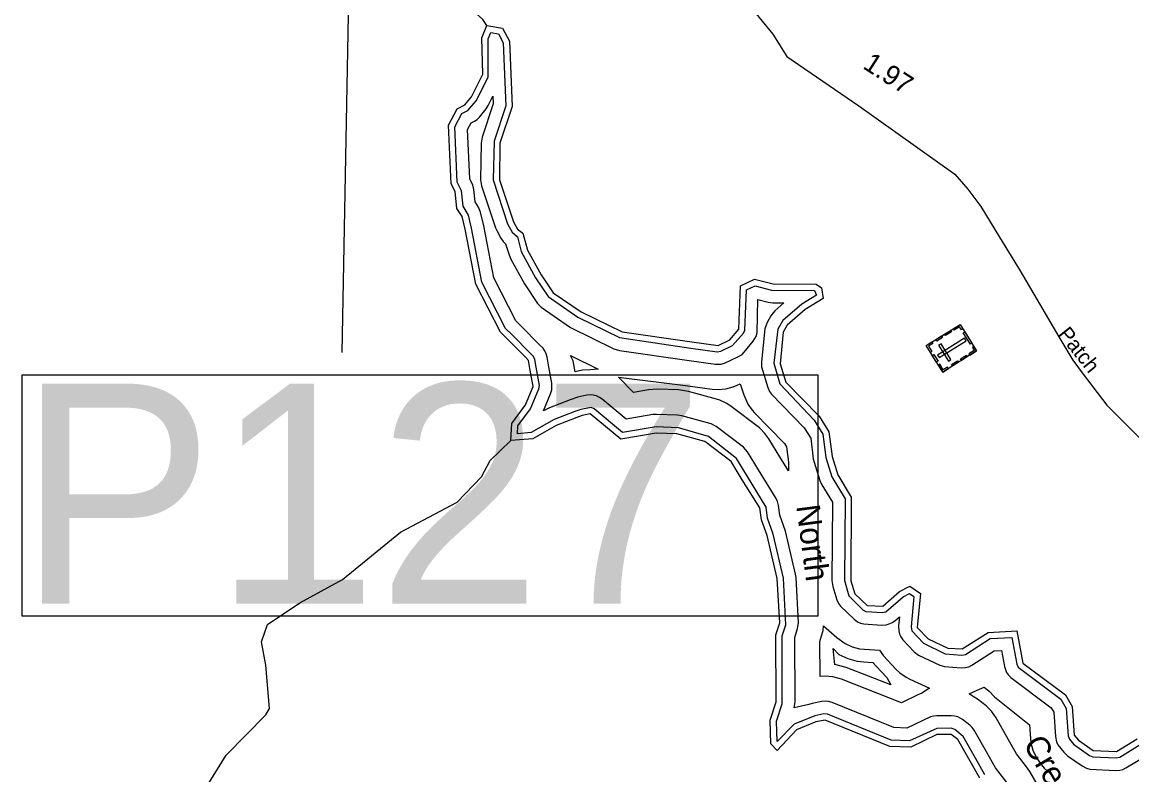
# Model space of a CAD drawing. Extents: x 2532689 to 2764727, y 536648 to 732970.
# Drawn here: x 2688152 to 2695214, y 620527 to 625315 of the extents above; entities that cross this region are included whole.
import ezdxf

# ---------------------------------------------------------------- set-up
doc = ezdxf.new("R2010")
doc.units = 0
for name, color, linetype in [('Exist Cultural Cemetery CELL', 7, 'Continuous'), ('Exist Hydrographic Buffer Line', 7, 'Continuous'), ('Exist Hydrographic Creek Double Shore', 7, 'Continuous'), ('Exist Hydrographic Creek Single Shore', 7, 'Continuous'), ('Exist Hydrographic Creek Single Shore Label', 7, 'Continuous'), ('Exist Road Secondary Mileage Hundredths English Label', 7, 'Continuous'), ('Exist Road Secondary Structure Pipe Number Label', 7, 'Continuous'), ('Exist Road Secondary Type 51 Attributed', 7, 'Continuous'), ('Exist Road Secondary Type 51 Label', 7, 'Continuous')]:
    doc.layers.add(name, color=color, linetype=linetype)

msp = doc.modelspace()

# ---------------------------------------------------------------- linework, layer by layer
at = {"layer": 'Exist Cultural Cemetery CELL'}
for points in [[(2694010.3, 623088.8), (2693904.7, 623257.6), (2694120.6, 623392.6), (2694226.2, 623223.8)], [(2694138.2, 623364.5), (2694128.4, 623358.4), (2694116.8, 623377.1), (2694082.5, 623355.6), (2694076.6, 623365.1), (2694120.6, 623392.6)], [(2694009.5, 623309.7), (2693972.7, 623286.8), (2693966.7, 623296.4), (2694003.4, 623319.4)], [(2693977.3, 623196.8), (2693987.2, 623180.9), (2694159.2, 623288.4), (2694149.3, 623304.3)], [(2694065.4, 623344.6), (2694028.6, 623321.7), (2694022.6, 623331.3), (2694059.3, 623354.3)], [(2694186, 623266.4), (2694141, 623338.4), (2694150.7, 623344.4), (2694195.6, 623272.5)], [(2693941.4, 623280.7), (2693947.5, 623271), (2693920.2, 623254), (2693941.7, 623219.6), (2693932.2, 623213.7), (2693904.7, 623257.7)], [(2694046.3, 623159.5), (2694062.2, 623169.4), (2693999.7, 623269.2), (2693983.9, 623259.3)], [(2694208.6, 623251.8), (2694198.8, 623245.7), (2694210.5, 623227.1), (2694176.2, 623205.6), (2694182.1, 623196.2), (2694226.2, 623223.7)], [(2693971, 623151.6), (2693943.5, 623195.6), (2693953.2, 623201.6), (2693980.7, 623157.7)], [(2694109.9, 623151.1), (2694073.1, 623128.1), (2694067.1, 623137.7), (2694103.8, 623160.7)], [(2694166.9, 623186.7), (2694130.2, 623163.7), (2694124.1, 623173.4), (2694160.8, 623196.3)], [(2694047, 623111.8), (2694041, 623121.4), (2694013.7, 623104.3), (2693992.2, 623138.7), (2693982.7, 623132.8), (2694010.3, 623088.8)]]:
    msp.add_lwpolyline(points, close=True, dxfattribs=at)
at = {"layer": 'Exist Hydrographic Buffer Line'}
for points in [[(2694279.2, 620526.8), (2694219.7, 620633.3), (2694141.4, 620771.5), (2694088.3, 620815.1), (2694064.7, 620823), (2693972.4, 620822.5), (2693799.2, 620743.9), (2693683.1, 620747.8), (2693276.7, 620912.4), (2693254.5, 620914.7), (2693195.3, 620902.3), (2693064.5, 620849.1), (2692956.4, 620739.5), (2692951.9, 620868.3), (2692988.6, 620978.1), (2692988.6, 621411.5), (2693010.9, 621482), (2692997.6, 621777.9), (2692931.6, 622058.3), (2692895.5, 622158.9), (2692886.3, 622229.8), (2692768.6, 622424.8), (2692698.8, 622540), (2692519.6, 622678.9), (2692329.1, 622734.3), (2692186.8, 622740.2), (2691973.2, 622704.1), (2691791.1, 622855.1), (2691772.6, 622863.7), (2691706.4, 622851.4), (2691668.1, 622837.3), (2691536.4, 622787.5), (2691390.4, 622704.3), (2691304.1, 622696.8), (2691306.7, 622747.4), (2691387.5, 622856.2), (2691440.6, 622981.7), (2691443.1, 623003.8), (2691422.8, 623119.9), (2691414, 623170.1), (2691405.4, 623188.9), (2691385.3, 623209), (2691269.8, 623325.1), (2691228.2, 623366.9), (2691076.9, 623661.9), (2691010.9, 624004.9), (2690991.6, 624087.8), (2690957.3, 624143.7), (2690947.3, 624241.8), (2690921, 624296.9), (2690905.1, 624650.3), (2690949.8, 624733.7), (2690987.7, 624753), (2691041.8, 624814.4), (2691118.3, 624965.7), (2691116.9, 625209), (2691133.3, 625248.9), (2691182.5, 625241.2), (2691213, 625183.3), (2691230.3, 624783.4), (2691154.6, 624557.5), (2691149.5, 624312), (2691240.5, 624033.2), (2691269.2, 623978.7), (2691303.5, 623948.9), (2691327.9, 623855.4), (2691418.5, 623688.8), (2691498.5, 623570.7), (2691687.1, 623439.2), (2691953.1, 623309), (2692407.9, 623241.1), (2692575, 623218.3), (2692597.8, 623221.8), (2692672.8, 623257.6), (2692742.5, 623336.3), (2692751.1, 623354.8), (2692761.6, 623612.2), (2692816.5, 623638.5), (2692920.3, 623610.9), (2693193.8, 623607.7), (2693206.1, 623577.8), (2693113.9, 623521.2), (2692993.3, 623417.4), (2692960.5, 623362.8)], [(2693070.6, 620991.3), (2693068.6, 621399.5), (2693087, 621458.1), (2693092.5, 621494), (2693077.4, 621782.2), (2693074.3, 621803.6), (2693009.3, 622076.8), (2692973.8, 622177.9), (2692965.6, 622240.3), (2692959.3, 622265.5), (2692950.7, 622284.5), (2692836.8, 622466.7), (2692767.1, 622581.4), (2692741.9, 622611.1), (2692567.8, 622742.7), (2692536.7, 622759.7), (2692350.3, 622811.4), (2692322.6, 622815.7), (2692189.5, 622820.1), (2692165.1, 622818.4), (2691995.9, 622789.2), (2691842.3, 622916.7), (2691825.5, 622928.3), (2691806.7, 622937.2), (2691786.4, 622942.6), (2691765.7, 622944.4), (2691744.7, 622942.6), (2691687.7, 622929.3), (2691639.8, 622912.1), (2691508.1, 622862.3), (2691469.6, 622842), (2691514.7, 622951.3), (2691521.8, 622976.1), (2691523.5, 622996.9), (2691521.8, 623017.5), (2691501.5, 623133.6), (2691492.7, 623183.8), (2691487.4, 623204.3), (2691478.6, 623223.2), (2691466.5, 623240.3), (2691442.1, 623265.4), (2691326.6, 623381.5), (2691293.8, 623414.5), (2691153, 623688.3), (2691089.4, 624020), (2691069.3, 624106), (2691056.6, 624138.7), (2691034.8, 624171.5), (2691027.1, 624249.9), (2691020.3, 624278.8), (2691000.2, 624318.8), (2690986, 624631.9), (2691008.6, 624673.7), (2691029.5, 624684.7), (2691046.7, 624696.7), (2691061.5, 624711.5), (2691104, 624764.2), (2691117.7, 624785.9), (2691147.6, 624845.2), (2691149.9, 624794.7), (2691078.7, 624582.9), (2691072.6, 624546.4), (2691069.5, 624313.1), (2691075.9, 624273.4), (2691164.9, 624007.8), (2691172.8, 623989), (2691198.9, 623940.7), (2691212.6, 623920.5), (2691227.4, 623905.7), (2691250.6, 623835.2), (2691261.6, 623807.4), (2691348.6, 623650.1), (2691432.2, 623525.8), (2691454.4, 623501.2), (2691642, 623372.9), (2691918, 623237), (2691953.3, 623226.1), (2692396.4, 623161.9), (2692564.3, 623139), (2692601.2, 623139.7), (2692621.5, 623145.1), (2692707.3, 623185.4), (2692732.9, 623201.8), (2692747.6, 623216.6), (2692804.2, 623285.4), (2692824.3, 623320.7), (2692829.9, 623340.9), (2692833.6, 623551.2), (2692899.8, 623533.6), (2692929.7, 623529.6), (2692999.9, 623529.1), (2692940.8, 623477.9), (2692915.6, 623447.3), (2692890.4, 623401.3), (2692877.2, 623364.4), (2692856.1, 623154.4), (2692857.4, 623121.7), (2692896.7, 622990.4), (2692907.6, 622965.8), (2692919.5, 622948.6)], [(2692960.5, 623362.8), (2692935.9, 623146.5), (2692973.4, 623013.9), (2693192.8, 622783.1), (2693247.2, 622694.8), (2693265.8, 622546.6), (2693304.4, 622422.9), (2693388.6, 622282.8), (2693384.5, 621762.2), (2693413.7, 621665.4), (2693501, 621576), (2693521.5, 621565.8), (2693626.3, 621559.4), (2693648.6, 621564.7), (2693757.5, 621659.2), (2693798.1, 621681), (2693826.6, 621661.5), (2693808.8, 621467.4), (2693813.9, 621443.8), (2693887.3, 621363.7), (2694026.1, 621297.3), (2694132, 621287.6), (2694154.5, 621292.9), (2694311.4, 621393.4), (2694449.6, 621401.4), (2694481.4, 621230.8), (2694489.8, 621212.4), (2694761.1, 621008.4), (2694795.3, 620949.7), (2694807.6, 620775.7), (2694816.6, 620753.2), (2694842.7, 620721.4), (2694943.6, 620648.8), (2694964.7, 620641.5), (2695114.6, 620634.5), (2695136.7, 620639.8), (2695266.1, 620719.1)], [(2691671.5, 623089.8), (2691659, 623161.1), (2691641.8, 623193.7), (2691817.7, 623107.8), (2691765.7, 623104.4), (2691717.1, 623100.2), (2691671.5, 623089.8)], [(2693028.8, 622461.1), (2692973, 622550.6), (2692904.1, 622664.4), (2692879.1, 622699.2), (2692844.6, 622733.7), (2692664.4, 622870.3), (2692635.5, 622889.5), (2692591.4, 622910.1), (2692569.9, 622916.9), (2692392.9, 622965.7), (2692327.9, 622975.6), (2692194.8, 622980), (2692138, 622976.1), (2692041.2, 622959.4), (2691946.9, 623057.3), (2692373.2, 623003.6), (2692542.6, 622980.5), (2692580.5, 622977.9), (2692629.1, 622982.2), (2692676.3, 622994.8), (2692701.3, 623005.2), (2692721.8, 623015.1), (2692744.2, 622943.3), (2692769, 622885.8), (2692797.1, 622845.8), (2692811.4, 622830.1), (2693002.3, 622634.6), (2693015.2, 622613.3), (2693027.8, 622516.3), (2693028.8, 622461.1)], [(2692919.5, 622948.6), (2693129.3, 622733.6), (2693169.9, 622667.7), (2693186.7, 622536.5), (2693191.2, 622515.5), (2693228.1, 622398.7), (2693240.2, 622372.4), (2693308.3, 622260.6), (2693304.6, 621762.7), (2693310.3, 621725.2), (2693337.4, 621641), (2693347.6, 621617.6), (2693359.5, 621600.5), (2693446.3, 621517.8), (2693468.6, 621501.2), (2693487.7, 621492.4), (2693507.8, 621486.9), (2693621.6, 621479.5), (2693649.3, 621481.1), (2693669.6, 621486.6), (2693688.6, 621495.4), (2693705.9, 621507.4), (2693734.4, 621532.4), (2693729, 621474.8), (2693730.3, 621442.9), (2693735.8, 621422.7), (2693744.6, 621403.8), (2693756.5, 621386.7), (2693828.9, 621309.1), (2693856.6, 621287.1), (2693992.9, 621224.5), (2694021.8, 621215.5), (2694126.6, 621207.8), (2694155.3, 621209.4), (2694175.6, 621214.8), (2694194.7, 621223.6), (2694336.8, 621314.7), (2694383.8, 621317.4), (2694402.6, 621216.3), (2694416.6, 621178.1), (2694428.7, 621160.9), (2694443.4, 621146.1), (2694700.2, 620954.1), (2694716.8, 620925.5), (2694727.8, 620770), (2694734.8, 620737.5), (2694743.6, 620718.5), (2694780.5, 620670.8), (2694804.5, 620648.4), (2694897.6, 620583.3), (2694925.7, 620568.8), (2694945.8, 620563.3), (2695110.9, 620554.6), (2695137.3, 620556.2), (2695157.6, 620561.7), (2695176.7, 620570.5), (2695301.2, 620646.6)], [(2693748.7, 620985.8), (2693366.7, 621134.8), (2693310.1, 621151.1), (2693261.5, 621155.3), (2693229.9, 621152.6), (2693228.9, 621375.3), (2693239.8, 621410.1), (2693248.4, 621445.4), (2693250.8, 621474.5), (2693336.8, 621401.2), (2693388.6, 621362.6), (2693432.9, 621342), (2693480.1, 621329.4), (2693512.3, 621325.7), (2693608.9, 621320), (2693634.1, 621283.8), (2693712, 621199.8), (2693736.6, 621176.5), (2693776.6, 621148.5), (2693800.6, 621136.1), (2693926.7, 621078.8), (2693876.9, 621045.7), (2693851.9, 621035.1), (2693748.7, 620985.8)], [(2693679.2, 621099.6), (2693396.8, 621209), (2693324.1, 621229.8), (2693312.6, 621331.1), (2693348.7, 621293.4), (2693405.5, 621266.8), (2693466.2, 621250.7), (2693507.6, 621245.8), (2693565.8, 621242.4), (2693585.7, 621217.9), (2693653.6, 621145.2), (2693679.2, 621099.6)], [(2694713.1, 620292.5), (2694564.4, 620547.1), (2694543.3, 620578.2), (2694479.5, 620660), (2694429.1, 620750.4), (2694350.3, 620889.6), (2694321, 620931.8), (2694286.6, 620966.3), (2694231.4, 621007.9), (2694204.5, 621025.5), (2694177.7, 621043.2), (2694230.4, 621064.5), (2694274.7, 621085.1), (2694306, 621058.1), (2694340.7, 621023.6), (2694562.4, 620844.3), (2694568.3, 620758.7), (2694571.8, 620729.9), (2694584.7, 620682.8), (2694605.2, 620638.5), (2694630.8, 620601.3), (2694656.9, 620569.5), (2694712.9, 620517.4)], [(2694426.2, 620466.4), (2694345.8, 620571.2), (2694289.4, 620672.3), (2694211.1, 620810.9), (2694198.6, 620829), (2694183.8, 620843.8), (2694136.1, 620879.4), (2694105.7, 620895.7), (2694085.4, 620901.1), (2694064.7, 620902.9), (2693972, 620902.5), (2693951.9, 620900.7), (2693931.6, 620895.2), (2693782.3, 620824.6), (2693699.9, 620827.3), (2693306.6, 620986.5), (2693282.4, 620993.5), (2693261.7, 620995.3), (2693240.8, 620993.5), (2693178.9, 620980.5), (2693158, 620974.1), (2693064.5, 620952.6), (2693070.6, 620991.3)]]:
    msp.add_lwpolyline(points, dxfattribs=at)
at = {"layer": 'Exist Hydrographic Creek Double Shore'}
for points in [[(2691403.5, 622996.9), (2691383.2, 623112.9), (2691374.6, 623163.2), (2691357, 623180.8), (2691241.5, 623296.9), (2691195.6, 623343.1), (2691038.5, 623648.7), (2690971.5, 623997.3), (2690952.6, 624078.6), (2690918.6, 624129.8), (2690907.5, 624237.7), (2690881.5, 624286), (2690864.5, 624659.5), (2690920.6, 624763.6), (2690969.4, 624788.6), (2691010.4, 624839.5), (2691082.6, 624983.6), (2691076.5, 625216.5), (2691108.5, 625293.3)], [(2691108.5, 625293.3), (2691208.5, 625277.6), (2691252.6, 625194.1), (2691270.5, 624777.7), (2691192.5, 624544.8), (2691189.5, 624311.5), (2691278.5, 624045.9), (2691304.5, 623997.6), (2691338.5, 623972.8), (2691366.6, 623865.5), (2691453.6, 623708.2), (2691531.5, 623593.1), (2691709.5, 623472.2), (2691970.5, 623344.9), (2692413.6, 623280.7), (2692580.5, 623257.9), (2692655.6, 623293.7), (2692711.6, 623361.7), (2692722.6, 623637.9), (2692812.7, 623681), (2692930.6, 623649.6), (2693205.5, 623647.6), (2693239.6, 623626), (2693249.6, 623557.4), (2693134.6, 623487.1), (2693019.5, 623387.3), (2692995.6, 623343.6), (2692975.7, 623142.5), (2693011.6, 623025.8), (2693224.6, 622807.8), (2693285.5, 622708.5), (2693305.6, 622551.7), (2693342.5, 622434.9), (2693428.6, 622294), (2693424.5, 621761.8), (2693451.6, 621677.6), (2693528.7, 621605.1), (2693628.6, 621599.3), (2693734.6, 621692.3), (2693800.6, 621727.8), (2693868.7, 621681.3), (2693848.6, 621463.8), (2693916.7, 621391), (2694042.6, 621333.7), (2694134.6, 621327.5), (2694298.7, 621432.7), (2694482.6, 621443.4), (2694520.5, 621238.1), (2694791.6, 621035.7), (2694834.7, 620961.8), (2694847.6, 620778.5), (2694873.6, 620746.7), (2694966.7, 620681.5), (2695116.6, 620674.5), (2695248.7, 620755.2)], [(2691261.6, 622653), (2691267.6, 622761.6), (2691355.6, 622880.1), (2691403.5, 622996.9)], [(2691765.7, 622824.4), (2691715.6, 622812.5), (2691682.4, 622799.9), (2691550.6, 622750), (2691402.5, 622665.3), (2691261.6, 622653)], [(2694245.6, 620504.6), (2694184.7, 620613.8), (2694106.5, 620751.8), (2694064.7, 620782.9), (2693972.6, 620782.5), (2693807.6, 620703.6), (2693674.7, 620708.1), (2693261.7, 620875.3), (2693203.7, 620863.2), (2693079.6, 620812.2), (2692957.6, 620682.5), (2692915.6, 620723.4), (2692911.7, 620874.3), (2692950.7, 620990.8), (2692948.6, 621417.6), (2692972.6, 621494), (2692957.6, 621775.8), (2692892.6, 622049), (2692856.5, 622149.4), (2692846.7, 622224.4), (2692734.5, 622403.8), (2692664.6, 622519.2), (2692495.6, 622647), (2692318.7, 622695.7), (2692185.6, 622700.2), (2691961.5, 622661.5), (2691765.7, 622824.4)]]:
    msp.add_lwpolyline(points, dxfattribs=at)
at = {"layer": 'Exist Hydrographic Creek Single Shore'}
for points in [[(2691108.5, 625293.3), (2691082.4, 625331.6), (2690903.6, 625495.2), (2690683.6, 625607.8), (2690397.5, 625717.7), (2690126.5, 625910.4), (2689981.5, 626058.8), (2689937.4, 626181.8), (2689933.5, 626339.2), (2690020.5, 626533.2), (2690111.5, 626911.2), (2690133.4, 627053.2), (2690130.6, 627168), (2690101.5, 627344.2)], [(2689328.6, 620457), (2689449.6, 620652.3), (2689701.6, 620908.8), (2689725.6, 620949.2), (2689702.6, 621224), (2689674.5, 621373.9), (2689713.7, 621483.9), (2689918.5, 621620.2), (2690190.6, 621769.1), (2690558.5, 622069.6), (2690920.6, 622261.6), (2691075.7, 622422.2), (2691130.6, 622526.2), (2691261.6, 622653)]]:
    msp.add_lwpolyline(points, dxfattribs=at)
at = {"layer": 'Exist Road Secondary Structure Pipe Number Label'}
msp.add_line((2690257.9, 627089.3), (2690186.9, 623212.8), dxfattribs=at)
msp.add_lwpolyline([(2688151.6, 623071.8), (2693216.2, 623071.8), (2693216.2, 621536.4), (2688151.6, 621536.4)], close=True, dxfattribs=at)
at = {"layer": 'Exist Road Secondary Type 51 Attributed'}
msp.add_lwpolyline([(2692167.6, 628438), (2692257.7, 627614.3), (2692259.5, 627233.4), (2692273.3, 626989.6), (2692326.9, 626137.7), (2692344, 626017.6), (2692389.8, 625908.9), (2692411.1, 625873), (2692483, 625751.5), (2692570.6, 625643.9), (2692754.5, 625451.5), (2692929.8, 625239.3), (2693017.5, 625097.8), (2693475.7, 624783.6), (2694086.7, 624347.8), (2694169.8, 624252.9), (2694253.5, 624142.6), (2694372.3, 623947.4), (2694502.4, 623732.3), (2694748.7, 623312.8), (2694838, 623165.4), (2694904.9, 623076.1), (2695054.1, 622879.4), (2695309.9, 622624.8)], dxfattribs=at)

# ---------------------------------------------------------------- texts
at = {"layer": 'Exist Hydrographic Creek Single Shore Label'}
for s, rotation, p in [('North', 277.48369, (2693077.6, 622237.2)), ('Creek', 300.27863, (2694518.3, 620723.7))]:
    msp.add_text(s, height=150, rotation=rotation, dxfattribs=at).set_placement(p)
at = {"layer": 'Exist Road Secondary Mileage Hundredths English Label'}
msp.add_text('1.97', height=125, rotation=327.27373, dxfattribs=at).set_placement((2693495.2, 625025.3))
at = {"layer": 'Exist Road Secondary Structure Pipe Number Label'}
msp.add_text('P127', height=1400, dxfattribs=at).set_placement((2688123.2, 621615.5))
at = {"layer": 'Exist Road Secondary Type 51 Label'}
msp.add_text('Patch', height=95, rotation=308.53221, dxfattribs=at).set_placement((2694740.2, 623329.1))

doc.saveas('drawing.dxf')
